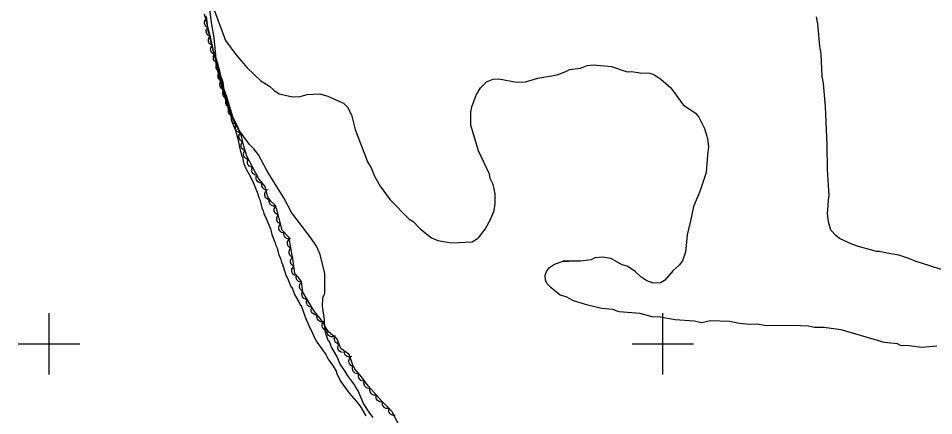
# Model space of a CAD drawing. Extents: x 336540 to 340074, y 5572036 to 5573747.
# Drawn here: x 338390 to 338688.2, y 5573376.6 to 5573506 of the extents above; entities that cross this region are included whole.
import ezdxf

# ---------------------------------------------------------------- set-up
doc = ezdxf.new("R2010")
doc.units = 0
for name, color, linetype in [('Niveau 2', 7, 'Continuous'), ('Niveau 22', 7, 'Continuous'), ('Niveau 4', 7, 'Continuous'), ('Niveau 44', 7, 'Continuous'), ('Niveau 61', 7, 'Continuous')]:
    doc.layers.add(name, color=color, linetype=linetype)

msp = doc.modelspace()

# ---------------------------------------------------------------- linework, layer by layer
at = {"layer": 'Niveau 2'}
for points in [[(338505.65, 5573375.94), (338504.48, 5573377.4), (338502.49, 5573380.55), (338500.72, 5573384.62), (338499.78, 5573386.2), (338499.66, 5573386.54), (338497.33, 5573389.57), (338496.39, 5573391.15), (338494.87, 5573393.4), (338493.8, 5573396.01), (338491.93, 5573399.16), (338491.69, 5573399.84), (338491.33, 5573400.64), (338490.86, 5573401.43), (338490.51, 5573402.33), (338490.02, 5573404.15), (338489.89, 5573405.06), (338489.72, 5573407.8), (338489.08, 5573412.24), (338489.25, 5573414.98), (338489.83, 5573416.47), (338489.83, 5573422.92), (338488.33, 5573429.13), (338487.2, 5573431.78), (338485.35, 5573434.56), (338479, 5573442.73), (338476.56, 5573447.53), (338471.03, 5573456.23), (338468.24, 5573461.52), (338466.77, 5573463.48), (338465.35, 5573464.93), (338461.72, 5573469.85), (338460.42, 5573472.16), (338459.24, 5573475.15), (338457.22, 5573481.68), (338456.7, 5573485.21), (338454.71, 5573490.7), (338453.76, 5573499.65), (338453.04, 5573504.02), (338452.07, 5573511.34)], [(338453.96, 5573508.45), (338457.53, 5573498.82), (338460.82, 5573494.24), (338464.59, 5573489.85), (338469.03, 5573485.66), (338471.84, 5573483.95), (338473.24, 5573482.65), (338475.02, 5573481.4), (338479.3, 5573480.43), (338481.82, 5573480.55), (338484.16, 5573481.18), (338488.21, 5573481.38), (338490.8, 5573480.68), (338494.44, 5573478.99), (338495.99, 5573478.39), (338497.24, 5573477.11), (338498.54, 5573474.62), (338499.8, 5573469.76), (338503.72, 5573459.28), (338505.01, 5573457.3), (338506.01, 5573454.62), (338507.85, 5573451.35), (338511.14, 5573446.92), (338517.38, 5573440.65), (338518.6, 5573439.84), (338520.93, 5573437.42), (338524.63, 5573434.55), (338526.7, 5573433.63), (338531.16, 5573432.86), (338537.9, 5573433.21), (338539.88, 5573434.49), (338542.1, 5573437.32), (338543.81, 5573440.47), (338545, 5573443.41), (338545.38, 5573445.64), (338545.4, 5573448.86), (338544.73, 5573451.88), (338543.78, 5573453.86), (338543.55, 5573455.22), (338539.95, 5573462.84), (338537.48, 5573471.2), (338537.45, 5573475.44), (338537.71, 5573477.14), (338539.19, 5573480.96), (338540.6, 5573483.4), (338542.51, 5573485.37), (338544.69, 5573486.17), (338546.55, 5573486.27), (338552.35, 5573485.2), (338555.22, 5573485.34), (338559.23, 5573486.58), (338565.59, 5573487.59), (338568.43, 5573488.74), (338569.58, 5573489.32), (338573.11, 5573489.82), (338575.28, 5573490.61), (338577.29, 5573490.9), (338583.23, 5573490.35), (338588.39, 5573488.58), (338589.92, 5573488.66), (338592.65, 5573488.29), (338595.7, 5573488.11), (338597.09, 5573487.68), (338599.37, 5573486.26), (338602.54, 5573483.36), (338606.56, 5573477.81), (338610.59, 5573475.12), (338611.67, 5573473.83), (338613.54, 5573470.18), (338614.55, 5573466.87), (338614.88, 5573464.14)], [(338614.88, 5573464.14), (338614.5, 5573461.41), (338614.11, 5573455.79), (338612.07, 5573449.57), (338609.92, 5573444.73), (338608.99, 5573440.08), (338607.89, 5573435.45), (338607.32, 5573429.82), (338606.44, 5573427.07), (338605.33, 5573425.63), (338603.39, 5573423.83), (338600.51, 5573420.63), (338599.18, 5573419.89), (338596.82, 5573419.76), (338594.76, 5573420.49), (338592.83, 5573421.76), (338590.86, 5573423.7), (338588.41, 5573425.28), (338586.71, 5573425.7), (338583.05, 5573427.73), (338580.32, 5573428.24), (338577.79, 5573427.95), (338576.63, 5573427.4), (338573.11, 5573426.86), (338567.51, 5573426.92)], [(338689.29, 5573399.23), (338684.39, 5573398.8), (338680.14, 5573399.28), (338677.42, 5573399.48), (338676.38, 5573399.93), (338672.14, 5573400.38), (338669.89, 5573401.11), (338658.04, 5573404.58), (338652.4, 5573405.3), (338649.35, 5573405.33), (338647.31, 5573405.73), (338642.38, 5573406), (338633.76, 5573405.88), (338630.52, 5573406.4), (338628.48, 5573406.29), (338624.91, 5573406.64), (338621.67, 5573407.31), (338615.56, 5573407.5), (338612.72, 5573406.86), (338610.15, 5573407.38), (338604.03, 5573407.75), (338599.09, 5573408.68), (338596.53, 5573408.73), (338592.58, 5573409.87), (338585.78, 5573410.37), (338583.56, 5573411.12), (338580.15, 5573411.45), (338575.51, 5573412.55), (338570.87, 5573414.03), (338568.44, 5573415.24), (338566.55, 5573415.82), (338563.56, 5573418.24), (338562.31, 5573419.52), (338561.73, 5573420.68), (338561.65, 5573422.19), (338562.1, 5573423.59), (338563.04, 5573424.82), (338564.69, 5573425.92), (338567.51, 5573426.92), (338569.22, 5573426.83)]]:
    msp.add_lwpolyline(points, dxfattribs=at)
at = {"layer": 'Niveau 22'}
msp.add_lwpolyline([(338692.02, 5573423.74), (338682.24, 5573426.88), (338680.15, 5573427.81), (338676.9, 5573428.85), (338672.98, 5573429.53), (338670.58, 5573430.11), (338669.56, 5573430.06), (338663.74, 5573431.68), (338661.52, 5573432.43), (338657.53, 5573434.28), (338656.3, 5573435.25), (338654.7, 5573437.03), (338653.92, 5573439.71), (338653.63, 5573442.41), (338653.86, 5573444.98), (338653.95, 5573447.01), (338654.22, 5573448.21), (338653.68, 5573456.85), (338653.5, 5573464.8), (338652.96, 5573477.34), (338652.32, 5573484.77), (338651.87, 5573487.12), (338651.56, 5573494.4), (338651.11, 5573496.93), (338650.45, 5573504.2), (338650.01, 5573506.55)], dxfattribs=at)
at = {"layer": 'Niveau 4'}
for points in [[(338450.54, 5573507.51), (338451.51, 5573503.87), (338451.78, 5573502.05), (338452.26, 5573500.45), (338452.39, 5573499.54), (338453.37, 5573495.9), (338453.5, 5573494.99), (338453.86, 5573494.08), (338454.34, 5573492.26), (338454.36, 5573491.35), (338454.49, 5573490.43), (338454.98, 5573488.62), (338455.34, 5573487.71), (338455.47, 5573486.8), (338457.18, 5573480.43), (338457.54, 5573479.52), (338458.03, 5573477.7), (338458.63, 5573475.88), (338458.99, 5573474.98), (338459.72, 5573472.25), (338460.79, 5573469.53), (338461.53, 5573466.8), (338462.03, 5573464.07), (338462.76, 5573461.34), (338463.12, 5573460.43), (338463.25, 5573459.52), (338463.5, 5573458.61), (338464.21, 5573456.91), (338465.15, 5573455.33), (338466.25, 5573453.12), (338468.04, 5573448.81), (338468.28, 5573447.91), (338468.64, 5573447), (338469.37, 5573444.27), (338469.73, 5573443.36), (338469.98, 5573442.46), (338470.8, 5573440.76), (338472.11, 5573437.47), (338472.6, 5573435.65), (338473.68, 5573432.93), (338473.92, 5573432.02), (338474.28, 5573431.12), (338474.77, 5573429.3), (338475.48, 5573427.49), (338475.73, 5573426.58), (338476.08, 5573425.79), (338476.93, 5573423.06), (338477.28, 5573422.16)], [(338477.28, 5573422.16), (338477.75, 5573421.37), (338478.83, 5573418.65), (338479.3, 5573417.86), (338480.01, 5573416.04), (338481.42, 5573413.67), (338481.77, 5573412.88), (338482.24, 5573412.09), (338482.96, 5573410.28), (338483.2, 5573409.37), (338483.56, 5573408.47), (338484.98, 5573405.18), (338485.45, 5573404.39), (338486.52, 5573401.9), (338487.35, 5573400.44), (338490.15, 5573396.5), (338490.97, 5573395.03), (338492.6, 5573392.67), (338493.54, 5573391.09), (338493.78, 5573390.3), (338494.99, 5573387.84), (338497.79, 5573383.9), (338500.23, 5573381.22), (338501.4, 5573379.64), (338503.27, 5573376.49)]]:
    msp.add_lwpolyline(points, dxfattribs=at)
at = {"layer": 'Niveau 44'}
for points in [[(338514.99, 5573371.51), (338511.86, 5573377.72), (338510.79, 5573378.94), (338508.42, 5573381.33), (338503.97, 5573386.26), (338501.76, 5573389.19), (338499.63, 5573391.82), (338498.86, 5573393.33), (338498.36, 5573395.02), (338497.77, 5573396.47), (338495.11, 5573398.43), (338493.84, 5573401.5), (338491.08, 5573403.93), (338490.19, 5573405.3), (338489.37, 5573406.85), (338488.5, 5573408.18), (338487.33, 5573409.47), (338486.31, 5573410.84), (338482.73, 5573416.86), (338482.29, 5573420.25), (338481.31, 5573421.6), (338480.09, 5573422.86), (338479.46, 5573427.83), (338478.83, 5573431.15), (338478.28, 5573434.62), (338475.93, 5573437), (338475.13, 5573440.37), (338474.18, 5573443.74), (338473.57, 5573445.28), (338472.3, 5573446.48), (338471.32, 5573447.83), (338470.46, 5573451.24), (338468.35, 5573453.79), (338464.42, 5573461.07), (338463.49, 5573464.34), (338462.72, 5573467.6), (338461.39, 5573470.85), (338459.87, 5573473.93), (338457.89, 5573480.45), (338456.32, 5573484.91), (338455.75, 5573488.36), (338455.36, 5573489.99), (338454.93, 5573491.69), (338453.75, 5573494.96), (338452.6, 5573499.89), (338451.71, 5573503.16), (338451.31, 5573506.65)], [(338451.72, 5573503.04), (338451.35, 5573503.23), (338451.06, 5573503.52), (338450.86, 5573503.78), (338450.73, 5573504.11), (338450.66, 5573504.47), (338450.68, 5573504.85), (338450.73, 5573505.17), (338450.89, 5573505.49), (338451.11, 5573505.79), (338451.38, 5573506.02)], [(338452.53, 5573500.15), (338452.13, 5573500.28), (338451.8, 5573500.52), (338451.56, 5573500.75), (338451.39, 5573501.05), (338451.26, 5573501.4), (338451.22, 5573501.78), (338451.23, 5573502.11), (338451.34, 5573502.44), (338451.51, 5573502.77), (338451.74, 5573503.04)], [(338453.22, 5573497.23), (338452.83, 5573497.38), (338452.51, 5573497.63), (338452.28, 5573497.86), (338452.11, 5573498.17), (338452, 5573498.53), (338451.97, 5573498.91), (338451.99, 5573499.23), (338452.11, 5573499.56), (338452.29, 5573499.89), (338452.54, 5573500.15)], [(338453.9, 5573494.31), (338453.51, 5573494.46), (338453.19, 5573494.71), (338452.96, 5573494.94), (338452.79, 5573495.25), (338452.68, 5573495.6), (338452.66, 5573495.99), (338452.67, 5573496.31), (338452.79, 5573496.64), (338452.98, 5573496.97), (338453.22, 5573497.23)], [(338455, 5573491.51), (338454.59, 5573491.61), (338454.24, 5573491.82), (338453.98, 5573492.03), (338453.78, 5573492.32), (338453.63, 5573492.65), (338453.56, 5573493.03), (338453.54, 5573493.36), (338453.62, 5573493.7), (338453.77, 5573494.04), (338453.98, 5573494.33)], [(338455.71, 5573488.59), (338455.32, 5573488.74), (338454.99, 5573488.98), (338454.76, 5573489.21), (338454.59, 5573489.52), (338454.47, 5573489.87), (338454.44, 5573490.25), (338454.44, 5573490.58), (338454.56, 5573490.91), (338454.74, 5573491.23), (338454.98, 5573491.5)], [(338456.2, 5573485.63), (338455.82, 5573485.81), (338455.52, 5573486.08), (338455.3, 5573486.33), (338455.16, 5573486.65), (338455.07, 5573487.01), (338455.07, 5573487.39), (338455.1, 5573487.71), (338455.25, 5573488.04), (338455.45, 5573488.35), (338455.71, 5573488.59)], [(338457.07, 5573482.77), (338456.67, 5573482.88), (338456.32, 5573483.09), (338456.07, 5573483.3), (338455.87, 5573483.59), (338455.72, 5573483.93), (338455.65, 5573484.31), (338455.63, 5573484.63), (338455.72, 5573484.97), (338455.86, 5573485.31), (338456.08, 5573485.6)], [(338458.07, 5573479.94), (338457.66, 5573480.05), (338457.32, 5573480.26), (338457.06, 5573480.47), (338456.86, 5573480.76), (338456.71, 5573481.1), (338456.65, 5573481.48), (338456.63, 5573481.8), (338456.71, 5573482.14), (338456.86, 5573482.48), (338457.07, 5573482.77)], [(338458.92, 5573477.06), (338458.52, 5573477.19), (338458.18, 5573477.42), (338457.94, 5573477.64), (338457.75, 5573477.93), (338457.61, 5573478.28), (338457.56, 5573478.66), (338457.56, 5573478.98), (338457.66, 5573479.32), (338457.82, 5573479.66), (338458.05, 5573479.93)], [(338459.79, 5573474.19), (338459.39, 5573474.32), (338459.05, 5573474.55), (338458.81, 5573474.77), (338458.62, 5573475.06), (338458.49, 5573475.41), (338458.44, 5573475.79), (338458.43, 5573476.11), (338458.53, 5573476.45), (338458.69, 5573476.78), (338458.92, 5573477.06)], [(338461.08, 5573471.49), (338460.66, 5573471.54), (338460.29, 5573471.71), (338460.01, 5573471.89), (338459.78, 5573472.16), (338459.59, 5573472.47), (338459.48, 5573472.84), (338459.42, 5573473.16), (338459.46, 5573473.51), (338459.57, 5573473.86), (338459.75, 5573474.18)], [(338462.26, 5573468.73), (338461.85, 5573468.82), (338461.49, 5573469.01), (338461.23, 5573469.21), (338461.01, 5573469.49), (338460.84, 5573469.82), (338460.76, 5573470.19), (338460.72, 5573470.51), (338460.79, 5573470.86), (338460.92, 5573471.21), (338461.12, 5573471.51)], [(338463.13, 5573465.87), (338462.74, 5573466.02), (338462.42, 5573466.27), (338462.18, 5573466.5), (338462.02, 5573466.81), (338461.9, 5573467.16), (338461.88, 5573467.55), (338461.89, 5573467.87), (338462.01, 5573468.2), (338462.2, 5573468.52), (338462.44, 5573468.79)], [(338463.82, 5573462.95), (338463.43, 5573463.1), (338463.11, 5573463.35), (338462.87, 5573463.58), (338462.71, 5573463.89), (338462.59, 5573464.24), (338462.57, 5573464.63), (338462.58, 5573464.95), (338462.7, 5573465.28), (338462.89, 5573465.6), (338463.13, 5573465.87)], [(338464.7, 5573460.08), (338464.3, 5573460.21), (338463.97, 5573460.44), (338463.73, 5573460.67), (338463.55, 5573460.97), (338463.42, 5573461.32), (338463.38, 5573461.7), (338463.38, 5573462.02), (338463.48, 5573462.36), (338463.65, 5573462.69), (338463.88, 5573462.97)], [(338466.33, 5573457.52), (338465.92, 5573457.57), (338465.54, 5573457.72), (338465.26, 5573457.89), (338465.02, 5573458.15), (338464.81, 5573458.45), (338464.69, 5573458.82), (338464.62, 5573459.14), (338464.65, 5573459.49), (338464.74, 5573459.85), (338464.91, 5573460.16)], [(338467.76, 5573454.89), (338467.34, 5573454.93), (338466.97, 5573455.08), (338466.68, 5573455.25), (338466.44, 5573455.51), (338466.24, 5573455.81), (338466.12, 5573456.18), (338466.04, 5573456.5), (338466.07, 5573456.85), (338466.17, 5573457.21), (338466.33, 5573457.52)], [(338469.47, 5573452.44), (338469.05, 5573452.4), (338468.65, 5573452.48), (338468.34, 5573452.59), (338468.06, 5573452.79), (338467.8, 5573453.05), (338467.61, 5573453.38), (338467.47, 5573453.68), (338467.44, 5573454.03), (338467.46, 5573454.4), (338467.56, 5573454.75)], [(338471.38, 5573450.13), (338470.97, 5573450.09), (338470.57, 5573450.17), (338470.25, 5573450.27), (338469.97, 5573450.48), (338469.71, 5573450.74), (338469.52, 5573451.07), (338469.39, 5573451.37), (338469.35, 5573451.72), (338469.37, 5573452.09), (338469.47, 5573452.44)], [(338471.55, 5573446.93), (338471.15, 5573447.07), (338470.83, 5573447.32), (338470.59, 5573447.55), (338470.42, 5573447.85), (338470.3, 5573448.2), (338470.27, 5573448.59), (338470.28, 5573448.91), (338470.4, 5573449.24), (338470.57, 5573449.57), (338470.81, 5573449.84)], [(338473.94, 5573444.93), (338473.54, 5573444.84), (338473.13, 5573444.87), (338472.81, 5573444.94), (338472.5, 5573445.1), (338472.21, 5573445.33), (338471.98, 5573445.64), (338471.81, 5573445.92), (338471.73, 5573446.26), (338471.7, 5573446.63), (338471.76, 5573446.99)], [(338474.68, 5573441.95), (338474.29, 5573442.08), (338473.96, 5573442.32), (338473.71, 5573442.54), (338473.53, 5573442.85), (338473.4, 5573443.19), (338473.36, 5573443.57), (338473.36, 5573443.9), (338473.47, 5573444.23), (338473.64, 5573444.56), (338473.87, 5573444.84)], [(338475.5, 5573439.07), (338475.1, 5573439.2), (338474.77, 5573439.43), (338474.53, 5573439.66), (338474.35, 5573439.96), (338474.22, 5573440.3), (338474.18, 5573440.69), (338474.18, 5573441.01), (338474.28, 5573441.35), (338474.45, 5573441.68), (338474.68, 5573441.95)], [(338476.14, 5573436.13), (338475.75, 5573436.28), (338475.42, 5573436.53), (338475.19, 5573436.76), (338475.02, 5573437.07), (338474.91, 5573437.42), (338474.88, 5573437.81), (338474.9, 5573438.13), (338475.02, 5573438.46), (338475.2, 5573438.79), (338475.44, 5573439.05)], [(338478.66, 5573434.23), (338478.25, 5573434.15), (338477.85, 5573434.2), (338477.53, 5573434.28), (338477.23, 5573434.46), (338476.95, 5573434.7), (338476.72, 5573435.01), (338476.57, 5573435.3), (338476.5, 5573435.64), (338476.49, 5573436.01), (338476.56, 5573436.37)], [(338478.84, 5573431.12), (338478.46, 5573431.29), (338478.15, 5573431.57), (338477.94, 5573431.82), (338477.8, 5573432.14), (338477.71, 5573432.5), (338477.71, 5573432.88), (338477.75, 5573433.2), (338477.9, 5573433.53), (338478.1, 5573433.83), (338478.37, 5573434.08)], [(338479.4, 5573428.17), (338479.01, 5573428.33), (338478.7, 5573428.6), (338478.48, 5573428.84), (338478.33, 5573429.16), (338478.23, 5573429.52), (338478.22, 5573429.9), (338478.25, 5573430.22), (338478.38, 5573430.55), (338478.58, 5573430.86), (338478.84, 5573431.12)], [(338479.79, 5573425.2), (338479.42, 5573425.38), (338479.13, 5573425.67), (338478.92, 5573425.92), (338478.79, 5573426.25), (338478.71, 5573426.61), (338478.73, 5573426.99), (338478.78, 5573427.32), (338478.93, 5573427.63), (338479.15, 5573427.93), (338479.42, 5573428.17)], [(338480.17, 5573422.22), (338479.8, 5573422.41), (338479.5, 5573422.69), (338479.3, 5573422.95), (338479.17, 5573423.27), (338479.09, 5573423.64), (338479.1, 5573424.02), (338479.15, 5573424.34), (338479.31, 5573424.66), (338479.52, 5573424.96), (338479.79, 5573425.2)], [(338482.42, 5573420.07), (338482, 5573420.06), (338481.61, 5573420.16), (338481.31, 5573420.29), (338481.03, 5573420.51), (338480.79, 5573420.79), (338480.62, 5573421.13), (338480.51, 5573421.44), (338480.49, 5573421.79), (338480.54, 5573422.16), (338480.66, 5573422.5)], [(338482.7, 5573417.05), (338482.33, 5573417.24), (338482.04, 5573417.52), (338481.83, 5573417.78), (338481.7, 5573418.1), (338481.62, 5573418.47), (338481.63, 5573418.85), (338481.68, 5573419.17), (338481.83, 5573419.49), (338482.05, 5573419.79), (338482.32, 5573420.03)], [(338484.16, 5573414.45), (338483.75, 5573414.47), (338483.36, 5573414.61), (338483.07, 5573414.77), (338482.82, 5573415.02), (338482.61, 5573415.32), (338482.47, 5573415.67), (338482.38, 5573415.99), (338482.4, 5573416.34), (338482.48, 5573416.7), (338482.63, 5573417.03)], [(338485.7, 5573411.87), (338485.28, 5573411.9), (338484.9, 5573412.04), (338484.61, 5573412.19), (338484.36, 5573412.44), (338484.14, 5573412.74), (338484, 5573413.09), (338483.92, 5573413.41), (338483.93, 5573413.76), (338484.01, 5573414.12), (338484.16, 5573414.45)], [(338487.39, 5573409.4), (338486.97, 5573409.38), (338486.57, 5573409.48), (338486.27, 5573409.6), (338485.99, 5573409.82), (338485.75, 5573410.1), (338485.57, 5573410.44), (338485.46, 5573410.74), (338485.44, 5573411.09), (338485.48, 5573411.46), (338485.59, 5573411.8)], [(338489.41, 5573407.18), (338488.99, 5573407.12), (338488.59, 5573407.18), (338488.28, 5573407.28), (338487.98, 5573407.47), (338487.71, 5573407.72), (338487.5, 5573408.04), (338487.36, 5573408.33), (338487.3, 5573408.68), (338487.31, 5573409.05), (338487.39, 5573409.4)], [(338490.66, 5573404.41), (338490.25, 5573404.45), (338489.87, 5573404.61), (338489.59, 5573404.78), (338489.35, 5573405.04), (338489.15, 5573405.35), (338489.03, 5573405.72), (338488.96, 5573406.03), (338488.99, 5573406.38), (338489.09, 5573406.74), (338489.26, 5573407.06)], [(338492.86, 5573402.36), (338492.46, 5573402.26), (338492.05, 5573402.27), (338491.73, 5573402.33), (338491.41, 5573402.49), (338491.11, 5573402.71), (338490.87, 5573403), (338490.7, 5573403.28), (338490.6, 5573403.62), (338490.57, 5573403.99), (338490.61, 5573404.34)], [(338494.49, 5573399.93), (338494.08, 5573400.02), (338493.72, 5573400.21), (338493.46, 5573400.4), (338493.24, 5573400.68), (338493.07, 5573401.01), (338492.99, 5573401.39), (338492.95, 5573401.71), (338493.01, 5573402.06), (338493.14, 5573402.4), (338493.34, 5573402.7)], [(338495.64, 5573397.16), (338495.23, 5573397.24), (338494.87, 5573397.44), (338494.6, 5573397.63), (338494.39, 5573397.91), (338494.22, 5573398.24), (338494.13, 5573398.61), (338494.09, 5573398.94), (338494.16, 5573399.28), (338494.29, 5573399.63), (338494.49, 5573399.93)], [(338498.63, 5573395.83), (338498.24, 5573395.7), (338497.83, 5573395.68), (338497.5, 5573395.71), (338497.18, 5573395.83), (338496.86, 5573396.03), (338496.59, 5573396.3), (338496.39, 5573396.56), (338496.27, 5573396.89), (338496.2, 5573397.25), (338496.22, 5573397.61)], [(338499.07, 5573392.62), (338498.67, 5573392.74), (338498.34, 5573392.97), (338498.09, 5573393.2), (338497.91, 5573393.5), (338497.77, 5573393.84), (338497.73, 5573394.22), (338497.72, 5573394.55), (338497.83, 5573394.88), (338497.99, 5573395.22), (338498.22, 5573395.49)], [(338500.92, 5573390.23), (338500.5, 5573390.19), (338500.1, 5573390.28), (338499.79, 5573390.39), (338499.51, 5573390.6), (338499.25, 5573390.86), (338499.07, 5573391.2), (338498.94, 5573391.49), (338498.9, 5573391.85), (338498.93, 5573392.22), (338499.03, 5573392.56)], [(338502.76, 5573387.86), (338502.34, 5573387.84), (338501.95, 5573387.94), (338501.64, 5573388.06), (338501.37, 5573388.28), (338501.12, 5573388.55), (338500.94, 5573388.89), (338500.82, 5573389.2), (338500.8, 5573389.55), (338500.84, 5573389.92), (338500.96, 5573390.26)], [(338504.57, 5573385.47), (338504.15, 5573385.45), (338503.76, 5573385.54), (338503.45, 5573385.66), (338503.17, 5573385.88), (338502.93, 5573386.16), (338502.75, 5573386.5), (338502.63, 5573386.8), (338502.61, 5573387.15), (338502.65, 5573387.52), (338502.76, 5573387.86)], [(338506.65, 5573383.3), (338506.23, 5573383.24), (338505.83, 5573383.3), (338505.51, 5573383.39), (338505.22, 5573383.59), (338504.95, 5573383.84), (338504.74, 5573384.16), (338504.6, 5573384.45), (338504.55, 5573384.8), (338504.55, 5573385.17), (338504.64, 5573385.52)], [(338508.66, 5573381.07), (338508.24, 5573381.01), (338507.84, 5573381.07), (338507.52, 5573381.17), (338507.23, 5573381.36), (338506.96, 5573381.61), (338506.75, 5573381.93), (338506.61, 5573382.23), (338506.56, 5573382.58), (338506.56, 5573382.95), (338506.65, 5573383.3)], [(338510.78, 5573378.95), (338510.37, 5573378.87), (338509.97, 5573378.92), (338509.64, 5573379), (338509.34, 5573379.17), (338509.06, 5573379.41), (338508.84, 5573379.73), (338508.68, 5573380.01), (338508.61, 5573380.36), (338508.6, 5573380.73), (338508.67, 5573381.08)], [(338512.76, 5573376.69), (338512.34, 5573376.64), (338511.94, 5573376.71), (338511.63, 5573376.81), (338511.34, 5573377.01), (338511.07, 5573377.26), (338510.87, 5573377.59), (338510.73, 5573377.88), (338510.68, 5573378.23), (338510.69, 5573378.6), (338510.78, 5573378.95)]]:
    msp.add_lwpolyline(points, dxfattribs=at)
at = {"layer": 'Niveau 61'}
for points in [[(338400, 5573390), (338400, 5573410)], [(338600, 5573390), (338600, 5573410)], [(338390, 5573400), (338410, 5573400)], [(338590, 5573400), (338610, 5573400)]]:
    msp.add_lwpolyline(points, dxfattribs=at)

doc.saveas('drawing.dxf')
